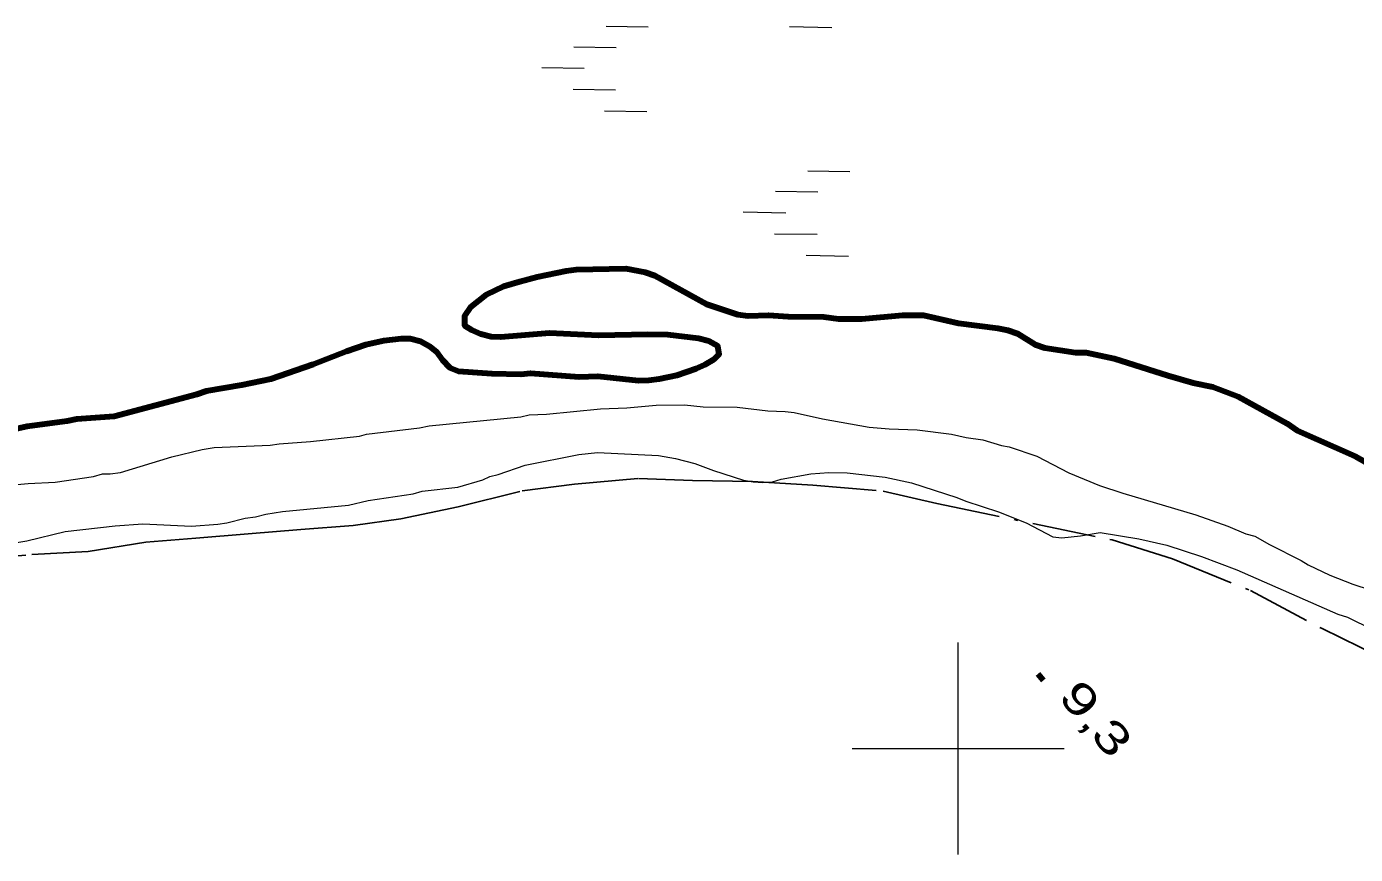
# Model space of a CAD drawing. Extents: x 386081 to 389416, y 5130568 to 5134082.
# Drawn here: x 387512.1 to 387637.5, y 5133390 to 5133468.1 of the extents above; entities that cross this region are included whole.
import ezdxf

# ---------------------------------------------------------------- set-up
doc = ezdxf.new("R2010")
doc.units = 0
doc.header["$LTSCALE"] = 1.2
doc.linetypes.add('DASH_DOUBLE_DOT', pattern=[9.2, 5, -1.2, 0.3, -1.2, 0.3, -1.2])
doc.linetypes.add('DOT_DASHED', pattern=[7.7, 5, -1.2, 0.3, -1.2])
for name, color, linetype, lineweight in [('2', 7, 'Continuous', 13), ('3', 7, 'Continuous', 140), ('4', 7, 'DASH_DOUBLE_DOT', 53), ('41', 7, 'DOT_DASHED', 25), ('6', 7, 'Continuous', 13), ('61', 7, 'Continuous', 13)]:
    doc.layers.add(name, color=color, linetype=linetype, lineweight=lineweight)

msp = doc.modelspace()

# ---------------------------------------------------------------- linework, layer by layer
at = {"layer": '2'}
for points in [[(387507.46, 5133424.56), (387512.25, 5133425.02), (387514.79, 5133425.15), (387518.43, 5133425.67), (387519.28, 5133425.92), (387520, 5133425.92), (387520.97, 5133426.05), (387525.82, 5133427.54), (387528.66, 5133428.23), (387529.81, 5133428.42), (387535.08, 5133428.64), (387535.93, 5133428.77), (387538.9, 5133428.97), (387543.5, 5133429.49), (387544.16, 5133429.68), (387549.19, 5133430.26), (387550.09, 5133430.45), (387558.75, 5133431.29), (387559.53, 5133431.48), (387561.17, 5133431.55), (387566.25, 5133432.07), (387568.73, 5133432.15), (387571.51, 5133432.41), (387574.18, 5133432.43), (387575.93, 5133432.26), (387579.14, 5133432.22), (387582.04, 5133431.87), (387583.68, 5133431.82), (387584.53, 5133431.7), (387587.19, 5133431.11), (387591.61, 5133430.34), (387593.48, 5133430.17), (387596.14, 5133430.07), (387599.35, 5133429.66), (387600.74, 5133429.36), (387602.32, 5133429.13), (387604.07, 5133428.59), (387604.8, 5133428.48), (387607.4, 5133427.58), (387610.43, 5133426.01), (387613.34, 5133424.81), (387615.52, 5133424.09), (387622.41, 5133422.06), (387625.44, 5133420.99), (387627.13, 5133420.27), (387627.98, 5133420.03), (387629.37, 5133419.24), (387632.34, 5133417.74), (387633.01, 5133417.32), (387635.07, 5133416.36), (387637.24, 5133415.52), (387640.51, 5133414.44)], [(387510.24, 5133419.28), (387512.12, 5133419.6), (387515.74, 5133420.48), (387520.46, 5133421), (387523.06, 5133421.2), (387527.66, 5133420.98), (387530.14, 5133421.18), (387530.99, 5133421.31), (387532.74, 5133421.75), (387533.71, 5133421.87), (387534.67, 5133422.12), (387536.24, 5133422.38), (387542.47, 5133422.97), (387544.34, 5133423.4), (387548.57, 5133424.04), (387549.42, 5133424.29), (387552.8, 5133424.68), (387555.16, 5133425.36), (387555.82, 5133425.67), (387556.61, 5133425.86), (387559.14, 5133426.73), (387564.21, 5133427.74), (387565.97, 5133427.93), (387571.71, 5133427.66), (387573.34, 5133427.37), (387575.15, 5133426.89), (387576.91, 5133426.23), (387579.75, 5133425.34), (387580.66, 5133425.16), (387581.56, 5133425.11), (387582.47, 5133425.17), (387583.31, 5133425.42), (387586.09, 5133425.93), (387587.78, 5133426.06), (387589.53, 5133426.01), (387593.1, 5133425.61), (387595.58, 5133425.07), (387599.87, 5133423.7), (387600.71, 5133423.34), (387603.8, 5133422.33), (387606.4, 5133421.31), (387608.94, 5133419.99), (387609.78, 5133419.87), (387611.53, 5133420.06), (387613.4, 5133420.38), (387617.03, 5133419.79), (387619.68, 5133419.2), (387622.95, 5133418.13), (387626.27, 5133416.87), (387635.82, 5133412.67), (387636.72, 5133412.38), (387639.08, 5133411.23)]]:
    msp.add_lwpolyline(points, dxfattribs=at)
at = {"layer": '3'}
msp.add_line((387607.5, 5133407.05), (387608.01, 5133406.44), dxfattribs=at)
at = {"layer": '4', "linetype": 'Continuous', "lineweight": 90}
for points in [[(387510.47, 5133430.03), (387512.17, 5133430.41), (387515.93, 5133430.92), (387516.84, 5133431.11), (387520.36, 5133431.38), (387528.18, 5133433.44), (387529.09, 5133433.75), (387532.42, 5133434.32), (387535.15, 5133434.89), (387539.15, 5133436.26), (387542.3, 5133437.5), (387544.11, 5133438.12), (387545.81, 5133438.5), (387547.45, 5133438.7), (387548.29, 5133438.7), (387549.27, 5133438.46), (387550.12, 5133437.98), (387550.79, 5133437.43), (387551.33, 5133436.64), (387552, 5133435.97), (387552.85, 5133435.61), (387556.01, 5133435.39), (387558.74, 5133435.34), (387559.64, 5133435.41), (387564.25, 5133435.07), (387566.01, 5133435.15), (387569.83, 5133434.74), (387570.8, 5133434.75), (387571.77, 5133434.88), (387573.46, 5133435.25), (387575.28, 5133435.88), (387576.12, 5133436.25), (387576.97, 5133436.74), (387577.45, 5133437.23), (387577.33, 5133437.97), (387576.48, 5133438.45), (387575.51, 5133438.69), (387572.6, 5133439.03), (387570.72, 5133439.08), (387566.06, 5133438.99), (387561.45, 5133439.21), (387556.84, 5133438.81), (387555.93, 5133438.87), (387554.96, 5133439.11), (387554.11, 5133439.47), (387553.44, 5133439.89), (387553.44, 5133440.87), (387553.98, 5133441.67), (387555.49, 5133442.84), (387557.13, 5133443.64), (387558.64, 5133444.08), (387560.28, 5133444.52), (387563, 5133445.08), (387563.97, 5133445.21), (387568.64, 5133445.3), (387570.46, 5133444.95), (387571.37, 5133444.65), (387576.28, 5133441.93), (387579.2, 5133440.97), (387580.19, 5133440.84), (387582.1, 5133440.9), (387583.95, 5133440.77), (387587.32, 5133440.74), (387588.7, 5133440.55), (387590.92, 5133440.55), (387594.74, 5133440.91), (387596.71, 5133440.91), (387600.04, 5133440.16), (387603.74, 5133439.66), (387604.67, 5133439.48), (387605.59, 5133439.17), (387607.25, 5133438.12), (387608.18, 5133437.81), (387611.07, 5133437.37), (387612.06, 5133437.37), (387614.71, 5133436.81)], [(387614.71, 5133436.81), (387619.76, 5133435.2), (387622.16, 5133434.52), (387624.01, 5133434.15), (387626.42, 5133433.22), (387631.04, 5133430.68), (387631.96, 5133430.01), (387637.44, 5133427.59), (387639.17, 5133426.61)]]:
    msp.add_lwpolyline(points, dxfattribs=at)
at = {"layer": '41'}
msp.add_lwpolyline([(387506.06, 5133417.77), (387512.59, 5133418.3), (387517.91, 5133418.58), (387523.35, 5133419.47), (387528.06, 5133419.86), (387533.02, 5133420.26), (387537.97, 5133420.66), (387542.93, 5133421.05), (387547.4, 5133421.69), (387552.83, 5133422.82), (387558.86, 5133424.32), (387563.81, 5133424.96), (387569.85, 5133425.49), (387574.92, 5133425.28), (387580.59, 5133425.19), (387586.27, 5133424.86), (387592.91, 5133424.3), (387597.98, 5133423.11), (387614.52, 5133419.69), (387620.2, 5133417.9), (387627.56, 5133414.91), (387634.33, 5133411.31), (387644.67, 5133406.26)], dxfattribs=at)
at = {"layer": '6'}
for p, q in [((387570.76, 5133468.08), (387566.78, 5133468.14)), ((387588.09, 5133468.02), (387584.09, 5133468.1)), ((387567.72, 5133466.14), (387563.74, 5133466.2)), ((387564.7, 5133464.18), (387560.7, 5133464.26)), ((387567.66, 5133462.14), (387563.66, 5133462.2)), ((387570.62, 5133460.08), (387566.62, 5133460.16)), ((387589.78, 5133454.44), (387585.8, 5133454.5)), ((387586.74, 5133452.5), (387582.76, 5133452.56)), ((387583.72, 5133450.54), (387579.72, 5133450.62)), ((387586.68, 5133448.5), (387582.68, 5133448.56)), ((387589.64, 5133446.44), (387585.64, 5133446.52))]:
    msp.add_line(p, q, dxfattribs=at)
at = {"layer": '61'}
for p, q in [((387600, 5133390), (387600, 5133410)), ((387590, 5133400), (387610, 5133400))]:
    msp.add_line(p, q, dxfattribs=at)

# ---------------------------------------------------------------- texts
at = {"layer": '3', "width": 1.4}
msp.add_text('9,3    ', height=3, rotation=310.294, dxfattribs=at).set_placement((387609.33, 5133404.83))

doc.saveas('drawing.dxf')
